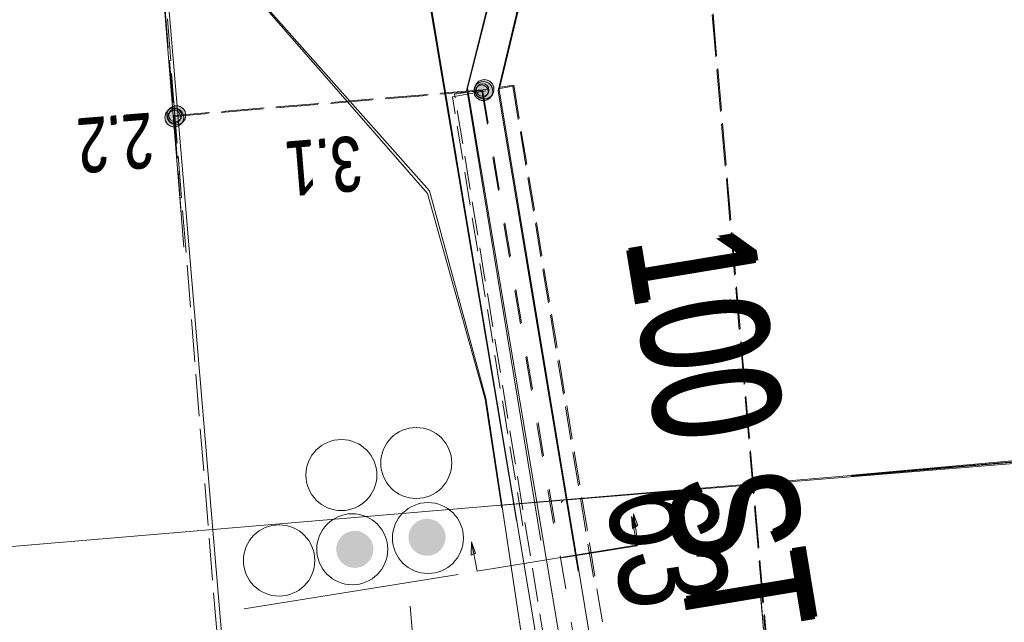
# Model space of a CAD drawing. Header units: metres. Extents: x -740 to 758, y -633 to 854.
# Tile 501 of 656: x -200 to -191, y -131 to -125. Entities that reach past the tile are written whole.
import ezdxf

# ---------------------------------------------------------------- set-up
doc = ezdxf.new("R2010")
doc.units = ezdxf.units.M
doc.header["$MEASUREMENT"] = 0
for name, pattern in [('333_125', [0.4576, 0.3328, -0.1248]), ('333_333', [0.6656, 0.3328, -0.3328]), ('416_125', [0.5408, 0.416, -0.1248])]:
    doc.linetypes.add(name, pattern=pattern)
for name, color, linetype in [('Gas.LOVION', 7, 'Continuous'), ('Grundkarte.LOVION', 7, 'Continuous'), ('Strom.LOVION', 7, 'Continuous'), ('StromBemass.LOVION', 7, 'Continuous'), ('Telko.LOVION', 7, 'Continuous'), ('Wasser.LOVION', 7, 'Continuous')]:
    doc.layers.add(name, color=color, linetype=linetype)
doc.styles.add('ERSTELLTER_STIL_1', font='arial.ttf')

msp = doc.modelspace()

# ---------------------------------------------------------------- hatches: boundary and pattern name
at = {"layer": 'Strom.LOVION', "linetype": 'Continuous', "lineweight": 13}
for points in [[(-194.2001, -130.073), (-194.1886, -130.1901), (-194.1461, -130.1712)], [(-194.1787, -130.0471), (-194.1805, -130.1803), (-194.138, -130.1613)], [(-195.7775, -130.3216), (-195.7792, -130.4548), (-195.7367, -130.4359)]]:
    msp.add_hatch(color=7, dxfattribs=at).paths.add_polyline_path(points)
at = {"layer": 'Strom.LOVION', "linetype": 'Continuous', "lineweight": 18}
for points in [[(-196.0738, -130.3932), (-196.0603, -130.3746), (-196.0493, -130.3544), (-196.0409, -130.333), (-196.0353, -130.3108), (-196.0325, -130.288), (-196.0326, -130.265), (-196.0355, -130.2422), (-196.0413, -130.2199), (-196.0498, -130.1986), (-196.061, -130.1785), (-196.0745, -130.16), (-196.0903, -130.1433), (-196.1081, -130.1287), (-196.1275, -130.1164), (-196.1483, -130.1067), (-196.1702, -130.0997), (-196.1928, -130.0954), (-196.2157, -130.0941), (-196.2387, -130.0956), (-196.2612, -130.1), (-196.2831, -130.1071), (-196.3038, -130.117), (-196.3232, -130.1294), (-196.3409, -130.1441), (-196.3565, -130.1609), (-196.37, -130.1795), (-196.381, -130.1997), (-196.3894, -130.2211), (-196.395, -130.2433), (-196.3978, -130.2661), (-196.3978, -130.2891), (-196.3948, -130.3119), (-196.389, -130.3342), (-196.3805, -130.3555), (-196.3694, -130.3756), (-196.3558, -130.3941), (-196.34, -130.4108), (-196.3222, -130.4254), (-196.3028, -130.4377), (-196.282, -130.4474), (-196.2601, -130.4544), (-196.2375, -130.4587), (-196.2146, -130.46), (-196.1916, -130.4585), (-196.1691, -130.4541), (-196.1473, -130.447), (-196.1265, -130.4371), (-196.1071, -130.4247), (-196.0895, -130.41)], [(-196.7859, -130.5121), (-196.7725, -130.4935), (-196.7615, -130.4734), (-196.7531, -130.452), (-196.7475, -130.4297), (-196.7447, -130.4069), (-196.7448, -130.384), (-196.7477, -130.3612), (-196.7535, -130.339), (-196.762, -130.3177), (-196.7731, -130.2976), (-196.7867, -130.2791), (-196.8025, -130.2624), (-196.8202, -130.2478), (-196.8396, -130.2356), (-196.8604, -130.2259), (-196.8823, -130.2188), (-196.9049, -130.2146), (-196.9278, -130.2132), (-196.9507, -130.2147), (-196.9732, -130.2191), (-196.995, -130.2263), (-197.0158, -130.2361), (-197.0351, -130.2485), (-197.0528, -130.2632), (-197.0684, -130.28), (-197.0819, -130.2986), (-197.0929, -130.3187), (-197.1012, -130.3401), (-197.1069, -130.3624), (-197.1097, -130.3852), (-197.1096, -130.4081), (-197.1067, -130.4309), (-197.1009, -130.4531), (-197.0924, -130.4744), (-197.0812, -130.4945), (-197.0677, -130.513), (-197.0519, -130.5297), (-197.0342, -130.5443), (-197.0147, -130.5565), (-196.9939, -130.5662), (-196.9721, -130.5733), (-196.9495, -130.5775), (-196.9266, -130.5789), (-196.9037, -130.5774), (-196.8812, -130.573), (-196.8593, -130.5658), (-196.8386, -130.556), (-196.8193, -130.5436), (-196.8016, -130.5289)]]:
    msp.add_hatch(color=1, dxfattribs=at).paths.add_polyline_path(points)
at = {"layer": 'StromBemass.LOVION', "linetype": 'Continuous', "lineweight": 13}
for points in [[(-195.5874, -125.9345), (-195.5806, -125.925), (-195.5749, -125.9147), (-195.5707, -125.9038), (-195.5678, -125.8924), (-195.5663, -125.8807), (-195.5664, -125.869), (-195.5679, -125.8573), (-195.5708, -125.8459), (-195.5752, -125.835), (-195.5809, -125.8247), (-195.5878, -125.8153), (-195.5959, -125.8067), (-195.605, -125.7993), (-195.6149, -125.793), (-195.6256, -125.788), (-195.6368, -125.7844), (-195.6483, -125.7823), (-195.66, -125.7816), (-195.6718, -125.7823), (-195.6833, -125.7846), (-195.6945, -125.7882), (-195.7051, -125.7933), (-195.715, -125.7996), (-195.724, -125.8071), (-195.732, -125.8157), (-195.7389, -125.8252), (-195.7445, -125.8356), (-195.7488, -125.8465), (-195.7517, -125.8579), (-195.7531, -125.8696), (-195.7531, -125.8813), (-195.7516, -125.893), (-195.7486, -125.9043), (-195.7443, -125.9152), (-195.7386, -125.9255), (-195.7316, -125.935), (-195.7236, -125.9436), (-195.7145, -125.951), (-195.7046, -125.9573), (-195.6939, -125.9622), (-195.6827, -125.9658), (-195.6712, -125.968), (-195.6594, -125.9687), (-195.6477, -125.9679), (-195.6362, -125.9657), (-195.625, -125.962), (-195.6144, -125.957), (-195.6045, -125.9507), (-195.5955, -125.9431)], [(-195.5766, -125.9179), (-195.5696, -125.9082), (-195.5639, -125.8977), (-195.5595, -125.8865), (-195.5566, -125.8749), (-195.5551, -125.863), (-195.5551, -125.851), (-195.5567, -125.8391), (-195.5597, -125.8275), (-195.5641, -125.8164), (-195.5699, -125.8059), (-195.577, -125.7963), (-195.5853, -125.7876), (-195.5945, -125.78), (-195.6046, -125.7736), (-195.6155, -125.7685), (-195.6269, -125.7648), (-195.6387, -125.7626), (-195.6506, -125.7619), (-195.6626, -125.7627), (-195.6744, -125.765), (-195.6857, -125.7687), (-195.6966, -125.7739), (-195.7067, -125.7803), (-195.7159, -125.788), (-195.724, -125.7967), (-195.7311, -125.8065), (-195.7368, -125.817), (-195.7412, -125.8281), (-195.7441, -125.8397), (-195.7456, -125.8516), (-195.7455, -125.8636), (-195.744, -125.8755), (-195.741, -125.8871), (-195.7365, -125.8982), (-195.7307, -125.9087), (-195.7236, -125.9184), (-195.7154, -125.9271), (-195.7062, -125.9347), (-195.696, -125.9411), (-195.6852, -125.9461), (-195.6738, -125.9498), (-195.662, -125.952), (-195.65, -125.9527), (-195.6381, -125.9519), (-195.6263, -125.9497), (-195.6149, -125.9459), (-195.6041, -125.9408), (-195.594, -125.9343), (-195.5848, -125.9267)], [(-195.6265, -125.9167), (-195.6219, -125.9103), (-195.6181, -125.9034), (-195.6152, -125.896), (-195.6133, -125.8884), (-195.6123, -125.8806), (-195.6123, -125.8727), (-195.6133, -125.8649), (-195.6153, -125.8572), (-195.6183, -125.8499), (-195.6221, -125.843), (-195.6267, -125.8367), (-195.6321, -125.8309), (-195.6382, -125.8259), (-195.6449, -125.8217), (-195.652, -125.8184), (-195.6596, -125.816), (-195.6673, -125.8145), (-195.6752, -125.8141), (-195.683, -125.8146), (-195.6908, -125.8161), (-195.6983, -125.8185), (-195.7054, -125.8219), (-195.712, -125.8262), (-195.7181, -125.8312), (-195.7235, -125.837), (-195.7281, -125.8434), (-195.7318, -125.8503), (-195.7347, -125.8576), (-195.7367, -125.8653), (-195.7376, -125.8731), (-195.7376, -125.881), (-195.7366, -125.8888), (-195.7346, -125.8964), (-195.7317, -125.9037), (-195.7279, -125.9106), (-195.7232, -125.917), (-195.7178, -125.9227), (-195.7117, -125.9277), (-195.705, -125.9319), (-195.6979, -125.9353), (-195.6904, -125.9377), (-195.6826, -125.9391), (-195.6748, -125.9396), (-195.6669, -125.9391), (-195.6592, -125.9376), (-195.6517, -125.9351), (-195.6446, -125.9317), (-195.6379, -125.9275), (-195.6319, -125.9224)], [(-195.6193, -125.9039), (-195.6147, -125.8976), (-195.611, -125.8908), (-195.6082, -125.8835), (-195.6063, -125.876), (-195.6053, -125.8683), (-195.6053, -125.8605), (-195.6063, -125.8528), (-195.6083, -125.8453), (-195.6112, -125.8381), (-195.6149, -125.8313), (-195.6195, -125.825), (-195.6249, -125.8193), (-195.6309, -125.8144), (-195.6374, -125.8103), (-195.6445, -125.807), (-195.6519, -125.8046), (-195.6595, -125.8032), (-195.6673, -125.8027), (-195.675, -125.8032), (-195.6827, -125.8047), (-195.6901, -125.8071), (-195.6971, -125.8105), (-195.7036, -125.8146), (-195.7096, -125.8196), (-195.7149, -125.8253), (-195.7194, -125.8316), (-195.7232, -125.8384), (-195.726, -125.8457), (-195.7279, -125.8532), (-195.7289, -125.8609), (-195.7288, -125.8687), (-195.7278, -125.8764), (-195.7259, -125.8839), (-195.723, -125.8911), (-195.7192, -125.8979), (-195.7146, -125.9042), (-195.7093, -125.9098), (-195.7033, -125.9148), (-195.6967, -125.9189), (-195.6897, -125.9222), (-195.6823, -125.9246), (-195.6746, -125.926), (-195.6669, -125.9265), (-195.6591, -125.926), (-195.6515, -125.9245), (-195.6441, -125.9221), (-195.6371, -125.9187), (-195.6305, -125.9145), (-195.6246, -125.9096)], [(-198.6352, -126.1948), (-198.6283, -126.1853), (-198.6227, -126.1751), (-198.6185, -126.1642), (-198.6156, -126.1528), (-198.6142, -126.1412), (-198.6142, -126.1295), (-198.6157, -126.1179), (-198.6186, -126.1065), (-198.623, -126.0957), (-198.6287, -126.0854), (-198.6356, -126.076), (-198.6436, -126.0675), (-198.6527, -126.06), (-198.6626, -126.0538), (-198.6732, -126.0488), (-198.6843, -126.0453), (-198.6958, -126.0431), (-198.7075, -126.0424), (-198.7192, -126.0432), (-198.7307, -126.0454), (-198.7418, -126.0491), (-198.7524, -126.0541), (-198.7623, -126.0604), (-198.7713, -126.0679), (-198.7793, -126.0764), (-198.7861, -126.0859), (-198.7917, -126.0962), (-198.796, -126.1071), (-198.7989, -126.1185), (-198.8003, -126.1301), (-198.8003, -126.1418), (-198.7988, -126.1534), (-198.7958, -126.1647), (-198.7915, -126.1756), (-198.7858, -126.1858), (-198.7789, -126.1953), (-198.7708, -126.2038), (-198.7618, -126.2112), (-198.7519, -126.2175), (-198.7413, -126.2224), (-198.7301, -126.226), (-198.7186, -126.2282), (-198.7069, -126.2289), (-198.6952, -126.2281), (-198.6838, -126.2259), (-198.6726, -126.2222), (-198.6621, -126.2172), (-198.6522, -126.2109), (-198.6432, -126.2034)], [(-198.6145, -126.1729), (-198.6077, -126.1634), (-198.602, -126.1531), (-198.5977, -126.1422), (-198.5949, -126.1308), (-198.5934, -126.1191), (-198.5935, -126.1074), (-198.595, -126.0957), (-198.5979, -126.0844), (-198.6023, -126.0735), (-198.608, -126.0632), (-198.6149, -126.0537), (-198.623, -126.0452), (-198.632, -126.0377), (-198.642, -126.0315), (-198.6526, -126.0265), (-198.6638, -126.0229), (-198.6753, -126.0207), (-198.6871, -126.02), (-198.6988, -126.0208), (-198.7103, -126.0231), (-198.7215, -126.0267), (-198.7321, -126.0318), (-198.742, -126.0381), (-198.751, -126.0456), (-198.759, -126.0542), (-198.7659, -126.0637), (-198.7715, -126.074), (-198.7758, -126.0849), (-198.7787, -126.0963), (-198.7801, -126.108), (-198.7801, -126.1197), (-198.7786, -126.1314), (-198.7756, -126.1427), (-198.7713, -126.1536), (-198.7656, -126.1639), (-198.7586, -126.1734), (-198.7506, -126.1819), (-198.7415, -126.1894), (-198.7316, -126.1956), (-198.7209, -126.2006), (-198.7097, -126.2042), (-198.6982, -126.2064), (-198.6865, -126.2071), (-198.6748, -126.2063), (-198.6632, -126.2041), (-198.6521, -126.2004), (-198.6415, -126.1954), (-198.6316, -126.189), (-198.6225, -126.1815)], [(-198.6586, -126.1696), (-198.654, -126.1632), (-198.6502, -126.1562), (-198.6473, -126.1488), (-198.6453, -126.1411), (-198.6443, -126.1332), (-198.6444, -126.1252), (-198.6454, -126.1174), (-198.6474, -126.1097), (-198.6503, -126.1023), (-198.6542, -126.0953), (-198.6589, -126.0889), (-198.6643, -126.0831), (-198.6705, -126.0781), (-198.6772, -126.0739), (-198.6844, -126.0705), (-198.692, -126.0681), (-198.6998, -126.0666), (-198.7077, -126.0661), (-198.7156, -126.0666), (-198.7234, -126.0682), (-198.731, -126.0706), (-198.7382, -126.0741), (-198.7449, -126.0783), (-198.751, -126.0834), (-198.7564, -126.0892), (-198.761, -126.0957), (-198.7649, -126.1026), (-198.7678, -126.11), (-198.7697, -126.1178), (-198.7707, -126.1256), (-198.7707, -126.1336), (-198.7696, -126.1415), (-198.7676, -126.1492), (-198.7647, -126.1565), (-198.7608, -126.1635), (-198.7561, -126.1699), (-198.7507, -126.1757), (-198.7445, -126.1807), (-198.7378, -126.185), (-198.7306, -126.1883), (-198.723, -126.1908), (-198.7152, -126.1922), (-198.7073, -126.1927), (-198.6994, -126.1922), (-198.6916, -126.1907), (-198.684, -126.1882), (-198.6768, -126.1848), (-198.6701, -126.1805), (-198.664, -126.1754)], [(-198.6586, -126.1696), (-198.654, -126.1632), (-198.6502, -126.1562), (-198.6473, -126.1488), (-198.6453, -126.1411), (-198.6443, -126.1332), (-198.6444, -126.1252), (-198.6454, -126.1174), (-198.6474, -126.1097), (-198.6503, -126.1023), (-198.6542, -126.0953), (-198.6589, -126.0889), (-198.6643, -126.0831), (-198.6705, -126.0781), (-198.6772, -126.0739), (-198.6844, -126.0705), (-198.692, -126.0681), (-198.6998, -126.0666), (-198.7077, -126.0661), (-198.7156, -126.0666), (-198.7234, -126.0682), (-198.731, -126.0706), (-198.7382, -126.0741), (-198.7449, -126.0783), (-198.751, -126.0834), (-198.7564, -126.0892), (-198.761, -126.0957), (-198.7649, -126.1026), (-198.7678, -126.11), (-198.7697, -126.1178), (-198.7707, -126.1256), (-198.7707, -126.1336), (-198.7696, -126.1415), (-198.7676, -126.1492), (-198.7647, -126.1565), (-198.7608, -126.1635), (-198.7561, -126.1699), (-198.7507, -126.1757), (-198.7445, -126.1807), (-198.7378, -126.185), (-198.7306, -126.1883), (-198.723, -126.1908), (-198.7152, -126.1922), (-198.7073, -126.1927), (-198.6994, -126.1922), (-198.6916, -126.1907), (-198.684, -126.1882), (-198.6768, -126.1848), (-198.6701, -126.1805), (-198.664, -126.1754)], [(-198.6485, -126.1547), (-198.6438, -126.1482), (-198.6399, -126.1411), (-198.637, -126.1336), (-198.635, -126.1258), (-198.6341, -126.1179), (-198.6341, -126.1098), (-198.6351, -126.1018), (-198.6371, -126.094), (-198.6401, -126.0866), (-198.644, -126.0795), (-198.6488, -126.073), (-198.6543, -126.0672), (-198.6605, -126.0621), (-198.6673, -126.0578), (-198.6746, -126.0544), (-198.6823, -126.0519), (-198.6902, -126.0504), (-198.6982, -126.05), (-198.7063, -126.0505), (-198.7142, -126.052), (-198.7218, -126.0545), (-198.7291, -126.058), (-198.7359, -126.0623), (-198.742, -126.0675), (-198.7475, -126.0733), (-198.7522, -126.0799), (-198.7561, -126.0869), (-198.759, -126.0944), (-198.761, -126.1022), (-198.762, -126.1102), (-198.762, -126.1183), (-198.7609, -126.1262), (-198.7589, -126.134), (-198.7559, -126.1415), (-198.752, -126.1486), (-198.7473, -126.155), (-198.7417, -126.1609), (-198.7355, -126.166), (-198.7287, -126.1703), (-198.7214, -126.1737), (-198.7138, -126.1762), (-198.7059, -126.1776), (-198.6978, -126.1781), (-198.6898, -126.1776), (-198.6819, -126.1761), (-198.6742, -126.1735), (-198.667, -126.1701), (-198.6602, -126.1658), (-198.654, -126.1606)], [(-198.6485, -126.1547), (-198.6438, -126.1482), (-198.6399, -126.1411), (-198.637, -126.1336), (-198.635, -126.1258), (-198.6341, -126.1179), (-198.6341, -126.1098), (-198.6351, -126.1018), (-198.6371, -126.094), (-198.6401, -126.0866), (-198.644, -126.0795), (-198.6488, -126.073), (-198.6543, -126.0672), (-198.6605, -126.0621), (-198.6673, -126.0578), (-198.6746, -126.0544), (-198.6823, -126.0519), (-198.6902, -126.0504), (-198.6982, -126.05), (-198.7063, -126.0505), (-198.7142, -126.052), (-198.7218, -126.0545), (-198.7291, -126.058), (-198.7359, -126.0623), (-198.742, -126.0675), (-198.7475, -126.0733), (-198.7522, -126.0799), (-198.7561, -126.0869), (-198.759, -126.0944), (-198.761, -126.1022), (-198.762, -126.1102), (-198.762, -126.1183), (-198.7609, -126.1262), (-198.7589, -126.134), (-198.7559, -126.1415), (-198.752, -126.1486), (-198.7473, -126.155), (-198.7417, -126.1609), (-198.7355, -126.166), (-198.7287, -126.1703), (-198.7214, -126.1737), (-198.7138, -126.1762), (-198.7059, -126.1776), (-198.6978, -126.1781), (-198.6898, -126.1776), (-198.6819, -126.1761), (-198.6742, -126.1735), (-198.667, -126.1701), (-198.6602, -126.1658), (-198.654, -126.1606)]]:
    msp.add_hatch(color=7, dxfattribs=at).paths.add_polyline_path(points)

# ---------------------------------------------------------------- linework, layer by layer
at = {"layer": 'Gas.LOVION', "color": 1, "linetype": 'Continuous', "lineweight": 18}
for points in [[(-195.3344, -130.11), (-196.3642, -123.9597), (-196.3946, -123.8001), (-196.4003, -123.7415), (-196.4365, -123.5234), (-196.5029, -123.1457)], [(-195.1327, -138.5786), (-194.6201, -138.3807), (-194.0649, -138.1638), (-194.0671, -137.8389), (-194.1176, -137.4744), (-194.6202, -134.4497), (-194.6345, -134.3034), (-196.3561, -123.9498), (-196.3865, -123.7902), (-196.3922, -123.7316), (-196.4283, -123.5135), (-196.4948, -123.1358)]]:
    msp.add_lwpolyline(points, dxfattribs=at)
at = {"layer": 'Grundkarte.LOVION', "color": 8, "linetype": 'Continuous', "lineweight": 18}
for points in [[(-205.0476, -115.918), (-203.6802, -132.9267), (-203.6687, -133.0438), (-203.6252, -133.1874), (-203.6137, -133.3045), (-203.5265, -133.5915), (-203.4887, -133.6765), (-203.4015, -133.9635), (-203.3636, -134.0485), (-203.32, -134.192), (-202.97, -134.7489), (-202.8736, -134.8281), (-202.8036, -134.9395), (-202.7072, -135.0187), (-202.6372, -135.1301), (-202.4444, -135.2886), (-202.3744, -135.4), (-202.1815, -135.5585), (-197.5708, -139.1864), (-198.8571, -123.9135)], [(-198.6125, -127.4158), (-198.8917, -123.9556)]]:
    msp.add_lwpolyline(points, dxfattribs=at)
at = {"layer": 'Strom.LOVION', "color": 1, "linetype": 'Continuous', "lineweight": 18}
for points in [[(-195.2718, -123.646), (-195.824, -125.8575), (-195.0933, -130.3081)], [(-195.2505, -123.62), (-195.8159, -125.8476), (-193.6088, -139.0502), (-192.1346, -140.8272), (-190.8379, -140.7891)], [(-194.7237, -130.6119), (-195.5123, -125.8714), (-194.979, -123.6173)], [(-190.5738, -140.4677), (-192.0037, -140.5041), (-193.3407, -138.9206), (-195.5042, -125.8615), (-194.9577, -123.5914)]]:
    msp.add_lwpolyline(points, dxfattribs=at)
at = {"layer": 'Strom.LOVION', "color": 7, "linetype": '333_125', "lineweight": 13}
msp.add_lwpolyline([(-195.2701, -130.1629), (-195.9647, -125.9304), (-195.3688, -125.8278), (-194.563, -130.744)], dxfattribs=at)
msp.add_lwpolyline([(-195.3607, -125.8179), (-193.1915, -138.9355), (-193.7873, -139.0381), (-195.9433, -125.9044)], close=True, dxfattribs=at)
at = {"layer": 'Strom.LOVION', "color": 9, "linetype": '333_333', "lineweight": 18}
for points in [[(-195.6748, -125.8725), (-194.9166, -130.4534)], [(-195.6666, -125.8626), (-193.4814, -138.9934)]]:
    msp.add_lwpolyline(points, dxfattribs=at)
at = {"layer": 'Strom.LOVION', "color": 7, "linetype": 'Continuous', "lineweight": 13}
for points in [[(-194.1422, -130.3629), (-194.2001, -130.073)], [(-194.134, -130.353), (-194.1787, -130.0471)], [(-195.7196, -130.6115), (-195.7775, -130.3216)], [(-195.7196, -130.6115), (-194.134, -130.353)], [(-194.8844, -130.4798), (-194.1422, -130.3629)], [(-198.0181, -130.984), (-195.9084, -130.6448)]]:
    msp.add_lwpolyline(points, dxfattribs=at)
for points in [[(-194.2001, -130.073), (-194.1461, -130.1712), (-194.1886, -130.1901)], [(-194.1787, -130.0471), (-194.138, -130.1613), (-194.1805, -130.1803)], [(-195.7775, -130.3216), (-195.7367, -130.4359), (-195.7792, -130.4548)]]:
    msp.add_lwpolyline(points, close=True, dxfattribs=at)
for centre, radius in [((-196.3215, -129.544), 0.35), ((-197.0593, -129.6633), 0.3501), ((-196.2062, -130.2845), 0.3497), ((-196.9522, -130.3953), 0.35), ((-197.6735, -130.5059), 0.3516)]:
    msp.add_circle(centre, radius, dxfattribs=at)
at = {"layer": 'StromBemass.LOVION', "color": 7, "linetype": '416_125', "lineweight": 13}
for points in [[(-181.205, -129.0685), (-181.7584, -122.5021), (-185.6285, -122.8214), (-187.1084, -122.9513), (-190.0096, -123.2054), (-192.9136, -123.4302), (-193.5416, -123.5064), (-195.1547, -123.6345), (-198.8917, -123.9556), (-198.7091, -126.1248), (-198.6125, -127.4158)], [(-193.4814, -138.9934), (-197.6311, -139.3253), (-198.701, -126.115), (-198.8703, -123.9296), (-195.1334, -123.6086), (-193.5335, -123.4965), (-192.8923, -123.4042), (-191.0875, -123.2721)], [(-193.5416, -123.5064), (-192.7954, -132.1967)], [(-193.5335, -123.4965), (-192.0611, -140.6723)], [(-195.6748, -125.8725), (-198.7091, -126.1248)], [(-195.6666, -125.8626), (-198.701, -126.115)], [(-192.9295, -130.7673), (-192.8214, -132.1754)], [(-192.9346, -130.7735), (-192.0871, -140.6509)]]:
    msp.add_lwpolyline(points, dxfattribs=at)
at = {"layer": 'StromBemass.LOVION', "color": 7, "linetype": 'Continuous', "lineweight": 13}
for centre, radius in [((-195.6597, -125.8751), 0.0936), ((-195.6503, -125.8573), 0.0954), ((-195.675, -125.8768), 0.0628), ((-195.6671, -125.8646), 0.0619), ((-198.7072, -126.1356), 0.0932), ((-198.6868, -126.1136), 0.0935), ((-198.7075, -126.1294), 0.0633), ((-198.7075, -126.1294), 0.0633), ((-198.698, -126.114), 0.0641), ((-198.698, -126.114), 0.0641)]:
    msp.add_circle(centre, radius, dxfattribs=at)
at = {"layer": 'Telko.LOVION', "color": 1, "linetype": 'Continuous', "lineweight": 18}
for points in [[(-140.7589, -125.3709), (-141.2595, -125.3903), (-142.6694, -125.6316), (-143.5459, -125.5843), (-144.3702, -125.7684), (-186.5104, -129.3121), (-187.3622, -129.3658), (-188.2359, -129.3478), (-192.0314, -129.6746)], [(-195.5111, -129.9648), (-188.2099, -129.3691), (-187.3523, -129.374), (-186.5005, -129.3202), (-181.0465, -128.8757)], [(-271.401, -131.3313), (-271.3523, -131.829), (-271.5177, -136.4855), (-271.5569, -136.9918), (-271.1125, -136.5493), (-243.3599, -133.6733), (-242.5109, -133.5903), (-241.6487, -133.4913), (-229.8936, -132.6523), (-208.0646, -130.8579), (-201.5556, -130.4728), (-188.1886, -129.3432), (-187.3442, -129.3641), (-186.4923, -129.3103), (-184.001, -129.0963)], [(-192.0233, -129.6647), (-188.2146, -129.3219), (-187.3541, -129.356), (-186.5022, -129.3022), (-184.0109, -129.0882)]]:
    msp.add_lwpolyline(points, dxfattribs=at)
at = {"layer": 'Telko.LOVION', "color": 7, "linetype": 'Continuous', "lineweight": 13}
for points in [[(-194.8935, -129.9339), (-194.8802, -129.9179)], [(-196.3804, -130.9569), (-196.2819, -132.1147)]]:
    msp.add_lwpolyline(points, dxfattribs=at)
at = {"layer": 'Wasser.LOVION', "color": 150, "linetype": 'Continuous', "lineweight": 18}
for points in [[(-195.479, -129.9912), (-195.6434, -128.9137), (-196.2112, -126.8855), (-197.7921, -125.0746), (-198.1278, -124.6641), (-198.3993, -124.3064), (-198.46, -123.9872)], [(-193.8564, -139.8429), (-193.8811, -139.7419), (-194.7454, -134.8314), (-195.6353, -128.9038), (-196.1898, -126.8596), (-197.784, -125.0647), (-198.1197, -124.6542), (-198.3779, -124.2805), (-198.4519, -123.9773)]]:
    msp.add_lwpolyline(points, dxfattribs=at)

# ---------------------------------------------------------------- texts
at = {"layer": 'Gas.LOVION', "color": 1, "linetype": 'Continuous', "lineweight": 18, "attachment_point": 7, "style": 'ERSTELLTER_STIL_1'}
for insert, char_height, rotation in [((-194.2845, -127.359), 1.244896, 279.39859), ((-194.263, -127.333), 1.244918, 279.39719)]:
    msp.add_mtext('{\\A1;\\W0.71562x;100 ST}', dxfattribs=dict(at, insert=insert, char_height=char_height, rotation=rotation))
at = {"layer": 'StromBemass.LOVION', "color": 7, "linetype": 'Continuous', "lineweight": 13, "attachment_point": 7, "style": 'ERSTELLTER_STIL_1'}
for s, insert, char_height, rotation in [('{\\A1;\\W0.71559x;2.2}', (-198.9435, -126.096), 0.53353, 184.63976), ('{\\A1;\\W0.71557x;2.2}', (-198.9354, -126.0861), 0.533556, 184.63953), ('{\\A1;\\W0.71557x;3.1}', (-196.8885, -126.3164), 0.533555, 184.63812), ('{\\A1;\\W0.71557x;3.1}', (-196.8803, -126.3064), 0.533531, 184.64117)]:
    msp.add_mtext(s, dxfattribs=dict(at, insert=insert, char_height=char_height, rotation=rotation))
at = {"layer": 'Wasser.LOVION', "color": 150, "linetype": 'Continuous', "lineweight": 18, "insert": (-194.4661, -129.8582), "char_height": 1.06707, "attachment_point": 7, "rotation": 278.55768, "style": 'ERSTELLTER_STIL_1'}
msp.add_mtext('{\\A1;\\W0.71559x;63 PE}', dxfattribs=at)

doc.saveas('drawing.dxf')
